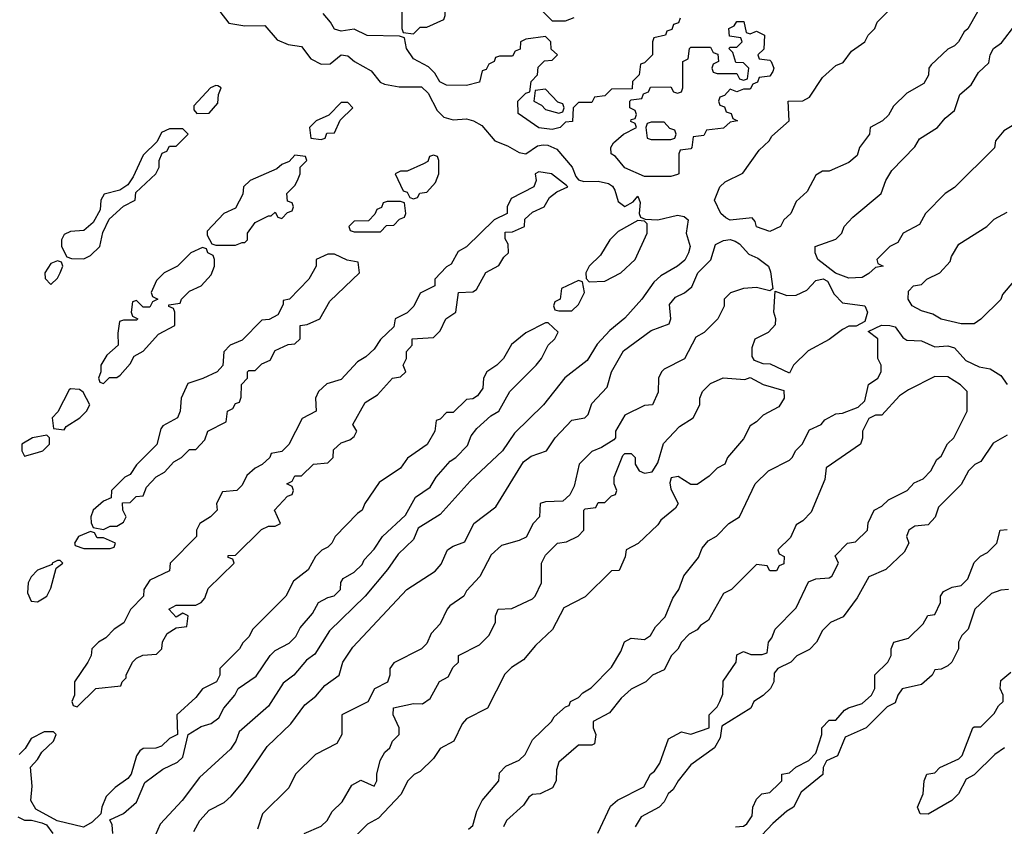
# Model space of a CAD drawing. Header units: inches. Extents: x 2701323 to 2964515, y 494916 to 722124.
# Tile 554 of 656: x 2864116 to 2867101, y 683432 to 685877. Entities that reach past the tile are written whole.
import ezdxf

# ---------------------------------------------------------------- set-up
doc = ezdxf.new("R2010")
doc.units = ezdxf.units.IN
doc.header["$MEASUREMENT"] = 0
doc.layers.add('C8668', color=7, linetype='Continuous')

msp = doc.modelspace()

# ---------------------------------------------------------------- linework, layer by layer
at = {"layer": 'C8668', "color": 2, "elevation": 2}
for points in [[(2865390, 685946), (2865350, 685946), (2865330, 685938), (2865310, 685938), (2865294, 685930), (2865274, 685910), (2865274, 685850), (2865278, 685838), (2865310, 685834), (2865330, 685854), (2865350, 685854), (2865402, 685878), (2865406, 685890), (2865406, 685930), (2865402, 685942)], [(2866330, 685834), (2866350, 685842), (2866374, 685830), (2866372, 685788), (2866354, 685770), (2866358, 685758), (2866390, 685754), (2866394, 685750), (2866402, 685730), (2866399.6, 685720.4), (2866390, 685706), (2866358, 685702), (2866352.7, 685687.3), (2866338, 685682), (2866330, 685666), (2866310, 685666), (2866290, 685658), (2866270, 685666), (2866252.7, 685647.3), (2866238, 685642), (2866234, 685630), (2866238, 685618), (2866252.7, 685612.7), (2866258, 685598), (2866272.7, 685592.7), (2866278, 685578), (2866292, 685570), (2866270, 685566), (2866250, 685548), (2866198, 685542), (2866190, 685526), (2866158, 685522), (2866154, 685490), (2866150, 685486), (2866118, 685482), (2866114, 685470), (2866114, 685410), (2866110, 685408), (2866090, 685402), (2866010, 685402), (2865950, 685428), (2865922, 685462), (2865908.7, 685470), (2865908, 685490), (2865916.4, 685503.6), (2865946, 685530), (2865986, 685550), (2865982, 685562), (2865968.4, 685568.4), (2865970, 685574), (2865982, 685578), (2865986, 685590), (2865982, 685602), (2865966, 685610), (2865966, 685630), (2865970, 685634), (2866002, 685638), (2866007.3, 685652.7), (2866022, 685658), (2866028, 685672), (2866090, 685674), (2866098, 685658), (2866110, 685654), (2866122, 685658), (2866126, 685670), (2866126, 685750), (2866142, 685758), (2866146, 685790), (2866150, 685794), (2866210, 685794), (2866218, 685778), (2866232.7, 685772.7), (2866234, 685750), (2866218, 685742), (2866214, 685730), (2866218, 685718), (2866230, 685714), (2866290, 685714), (2866298, 685698), (2866310, 685694), (2866322, 685698), (2866326, 685730), (2866310, 685746), (2866287.3, 685747.3), (2866278, 685778), (2866266, 685790), (2866270, 685794), (2866290, 685794), (2866306, 685810), (2866302, 685822), (2866267.3, 685827.3), (2866266, 685850), (2866282, 685858), (2866290, 685872), (2866311.6, 685871.6), (2866318, 685838)], [(2864710, 685678), (2864694, 685670), (2864643.6, 685616.4), (2864643.6, 685603.6), (2864652.7, 685592.7), (2864690, 685594), (2864716.4, 685623.6), (2864718, 685650), (2864726, 685670), (2864716.4, 685676.4)], [(2865710, 685666), (2865678, 685662), (2865674, 685630), (2865698, 685618), (2865710, 685604.7), (2865750, 685594), (2865762, 685598), (2865766, 685610), (2865762, 685622), (2865747.3, 685627.3)], [(2865110, 685626), (2865090, 685626), (2865052.7, 685587.3), (2865014, 685570), (2864994, 685550), (2864998, 685518), (2865030, 685514), (2865042, 685518), (2865047.3, 685532.7), (2865070, 685534), (2865087.3, 685572.7), (2865126, 685610)], [(2866070, 685566), (2866030, 685566), (2866018, 685562), (2866014, 685550), (2866018, 685518), (2866030, 685514), (2866090, 685514), (2866102, 685518), (2866106, 685530), (2866102, 685542), (2866087.3, 685547.3)], [(2864610, 685546), (2864570, 685546), (2864545.4, 685534.6), (2864532.7, 685507.3), (2864490, 685466), (2864459.6, 685400.4), (2864443.6, 685376.4), (2864419.6, 685360.4), (2864371.6, 685348.4), (2864362, 685330), (2864359.6, 685300.4), (2864338, 685262), (2864310, 685238), (2864270, 685235.3), (2864250, 685226), (2864242, 685210), (2864242, 685190), (2864258, 685158), (2864272.7, 685152.7), (2864310, 685152), (2864330, 685162), (2864358, 685190), (2864368, 685232), (2864387.3, 685272.7), (2864430, 685312), (2864466, 685330), (2864467.3, 685352.7), (2864528, 685410), (2864538, 685430), (2864538, 685450), (2864547.3, 685472.7), (2864562, 685478), (2864570, 685494), (2864590, 685494), (2864626, 685530)], [(2864950, 685466), (2864932.7, 685447.3), (2864910, 685438), (2864895.3, 685424.7), (2864814, 685390), (2864794, 685370), (2864791.6, 685348.4), (2864770, 685306), (2864734, 685290), (2864683.6, 685236.4), (2864683.6, 685223.6), (2864698, 685198), (2864710, 685194), (2864770, 685194), (2864790, 685202), (2864798, 685202), (2864806, 685210), (2864806, 685230), (2864830, 685262), (2864870, 685282), (2864878, 685282), (2864890, 685294), (2864898, 685278), (2864910, 685274), (2864927.3, 685292.7), (2864942, 685298), (2864946, 685310), (2864942, 685322), (2864927.3, 685327.3), (2864926, 685350), (2864950, 685374), (2864958, 685390), (2864966, 685410), (2864966, 685430), (2864986, 685450), (2864982, 685462)], [(2865370, 685466), (2865358, 685462), (2865352.7, 685447.3), (2865339.6, 685440.4), (2865290, 685418), (2865270, 685418), (2865254, 685410), (2865278, 685358), (2865290, 685354), (2865298, 685338), (2865310, 685334), (2865322, 685338), (2865328.4, 685351.6), (2865350, 685354), (2865376.4, 685383.6), (2865386, 685410), (2865386, 685450), (2865382, 685462)], [(2865690, 685416), (2865678, 685410), (2865682, 685390), (2865674, 685370), (2865605.4, 685334.6), (2865594, 685310), (2865594, 685290), (2865554, 685270), (2865470, 685188), (2865445.4, 685174.6), (2865423.6, 685136.4), (2865410, 685128), (2865374, 685090), (2865374, 685070), (2865330, 685048), (2865311, 685009), (2865290, 684988), (2865254, 684970), (2865250, 684946), (2865210, 684908), (2865190, 684878), (2865165.4, 684854.6), (2865139.6, 684840.4), (2865090, 684786), (2865046.4, 684773.6), (2865022, 684750), (2865012, 684730), (2865014, 684690), (2864971.6, 684668.4), (2864931.2, 684588.9), (2864910, 684568), (2864878, 684562), (2864874, 684550), (2864851.2, 684528.9), (2864830, 684518), (2864804.7, 684495.3), (2864790, 684466), (2864774, 684450), (2864730, 684446), (2864712, 684410), (2864714, 684390), (2864694, 684370), (2864662, 684350), (2864652, 684330), (2864652, 684310), (2864572, 684230), (2864570, 684206), (2864510, 684178), (2864492, 684150), (2864490.9, 684129.1), (2864451.1, 684088.9), (2864431.1, 684048.9), (2864402, 684030), (2864376.9, 684003.1), (2864354, 683990), (2864334, 683970), (2864332, 683950), (2864322, 683930), (2864282, 683870), (2864282, 683830), (2864274, 683810), (2864278, 683798), (2864290, 683794), (2864346, 683850), (2864422, 683858), (2864426, 683870), (2864438, 683882), (2864438, 683890), (2864458, 683930), (2864470, 683942), (2864488.9, 683951.1), (2864530, 683954), (2864546, 683970), (2864548.4, 683991.6), (2864563.1, 684016.9), (2864590, 684034), (2864622, 684038), (2864626, 684070), (2864610, 684078), (2864590, 684066), (2864568, 684090), (2864590, 684102), (2864650, 684102), (2864666, 684110), (2864676.4, 684123.6), (2864687.3, 684152.7), (2864766, 684230), (2864762, 684242), (2864747.3, 684247.3), (2864747.3, 684252.7), (2864770, 684254), (2864848.4, 684331.6), (2864870, 684342), (2864890, 684342), (2864906, 684350), (2864888, 684390), (2864927.3, 684432.7), (2864942, 684438), (2864946, 684450), (2864942, 684462), (2864926, 684470), (2864942, 684478), (2864950, 684494), (2864970, 684494), (2865006, 684530), (2865050, 684534), (2865066, 684550), (2865067.3, 684572.7), (2865090, 684594), (2865116.4, 684603.6), (2865130, 684614), (2865138, 684630), (2865126, 684650), (2865163.1, 684716.9), (2865200.4, 684739.6), (2865246, 684790), (2865270, 684794), (2865286, 684810), (2865278, 684830), (2865288, 684850), (2865288.4, 684871.6), (2865306, 684890), (2865306, 684910), (2865370, 684914), (2865390, 684934), (2865408, 684970), (2865438, 684990), (2865446, 685050), (2865490, 685052), (2865500.4, 685059.6), (2865528.8, 685111.1), (2865568.4, 685131.6), (2865583.1, 685156.9), (2865598, 685170), (2865596.4, 685196.4), (2865587.3, 685212.7), (2865587.3, 685232.7), (2865610, 685234), (2865646, 685250), (2865647.3, 685272.7), (2865670, 685294), (2865706, 685310), (2865722, 685338), (2865744.7, 685355.3), (2865778, 685370), (2865774, 685374), (2865728, 685410)], [(2865270, 685326), (2865230, 685326), (2865218, 685322), (2865212.7, 685307.3), (2865198, 685302), (2865192.7, 685287.3), (2865172.7, 685267.3), (2865130, 685266), (2865114, 685250), (2865118, 685238), (2865130, 685234), (2865210, 685234), (2865227.3, 685252.7), (2865250, 685254), (2865267.3, 685272.7), (2865282, 685278), (2865286, 685290), (2865282, 685322)], [(2865990, 685268), (2865930, 685235.3), (2865904.7, 685210), (2865876.9, 685163.1), (2865842, 685130), (2865832, 685110), (2865832.7, 685092.7), (2865842, 685082), (2865890, 685084.7), (2865938, 685110), (2865982, 685150), (2866018, 685230), (2866018, 685258), (2866010, 685266)], [(2864670, 685186), (2864634, 685170), (2864594, 685130), (2864554, 685110), (2864530, 685086), (2864514, 685050), (2864518, 685038), (2864534, 685030), (2864518, 685022), (2864510, 685006), (2864490, 685006), (2864470, 685026), (2864458, 685022), (2864454, 684990), (2864458, 684978), (2864474, 684970), (2864470, 684966), (2864430, 684966), (2864418, 684962), (2864412.7, 684927.3), (2864414, 684890), (2864379.6, 684860.4), (2864362, 684830), (2864362, 684810), (2864354, 684790), (2864358, 684778), (2864370, 684774), (2864388, 684792), (2864410, 684792), (2864420.4, 684799.6), (2864450, 684834), (2864463.1, 684856.9), (2864490, 684872), (2864536.4, 684923.6), (2864586, 684950), (2864586, 684990), (2864582, 685002), (2864567.3, 685007.3), (2864567.3, 685012.7), (2864602, 685018), (2864606, 685030), (2864630, 685054), (2864666, 685070), (2864696.4, 685103.6), (2864706, 685130), (2864706, 685150), (2864702, 685162), (2864686, 685170), (2864682, 685182)], [(2864230, 685146), (2864210, 685138), (2864192, 685110), (2864192.7, 685092.7), (2864210, 685074), (2864230, 685094), (2864238, 685110), (2864246, 685130), (2864242, 685142)], [(2865070, 685166), (2865050, 685166), (2865014, 685150), (2865014, 685130), (2864992, 685090), (2864934, 685030), (2864914, 685026), (2864914, 685014), (2864898, 684982), (2864871.6, 684968.4), (2864850, 684966), (2864790, 684906), (2864754, 684890), (2864734, 684870), (2864731.6, 684828.4), (2864714, 684810), (2864671.2, 684788.9), (2864625.4, 684774.6), (2864604.7, 684730), (2864602, 684690), (2864594, 684670), (2864550, 684646), (2864543.6, 684636.4), (2864531.1, 684588.9), (2864470, 684528), (2864450, 684498), (2864434, 684490), (2864394, 684450), (2864392.7, 684427.3), (2864370, 684418), (2864338, 684390), (2864331.3, 684370), (2864332, 684352), (2864338, 684338), (2864370, 684332), (2864390, 684342), (2864410, 684342), (2864430, 684354), (2864438, 684370), (2864428, 684390), (2864427.3, 684412.7), (2864450, 684414), (2864468.7, 684431.3), (2864490, 684434), (2864500.2, 684459.8), (2864528.9, 684491.1), (2864554.6, 684505.4), (2864583.1, 684536.9), (2864606, 684550), (2864630, 684574), (2864650, 684574), (2864676.4, 684603.6), (2864686, 684630), (2864742, 684658), (2864746, 684690), (2864762, 684698), (2864770, 684714), (2864782, 684718), (2864787.3, 684732.7), (2864788.4, 684771.6), (2864806, 684790), (2864806, 684810), (2864810, 684814), (2864830, 684814), (2864850, 684834), (2864874.6, 684845.4), (2864890, 684874), (2864930, 684892), (2864950, 684894), (2864966, 684910), (2864966, 684950), (2864987.3, 684952.7), (2865026, 684970), (2865056.4, 685023.6), (2865146, 685110), (2865142, 685142), (2865108.4, 685148.4)], [(2865810, 685086), (2865758, 685062), (2865754, 685030), (2865738, 685022), (2865734, 685010), (2865738, 684998), (2865750, 684994), (2865790, 684994), (2865810, 685014), (2865828, 685050), (2865822, 685082)], [(2866450, 684806), (2866392.5, 684832.5), (2866370, 684834), (2866344, 684844), (2866336.4, 684856.4), (2866336.4, 684883.6), (2866346, 684910), (2866386, 684930), (2866407.3, 684952.7), (2866408, 684970), (2866402, 684990), (2866406, 685054), (2866441.4, 685041.4), (2866470, 685042), (2866502.4, 685057.6), (2866530, 685086.8), (2866551.3, 685091.3), (2866564.7, 685084.7), (2866585.3, 685045.3), (2866610, 685019.1), (2866678, 685010), (2866686, 684990), (2866678, 684962), (2866651.6, 684948.4), (2866630, 684948), (2866610, 684938), (2866570, 684908), (2866506.4, 684873.6), (2866462, 684830)], [(2864270, 684758), (2864265.4, 684754.6), (2864231.6, 684688.4), (2864214, 684670), (2864218, 684638), (2864250, 684634), (2864256.4, 684643.6), (2864298, 684670), (2864318, 684690), (2864328, 684710), (2864308.4, 684748.4), (2864296.4, 684756.4)], [(2864198, 684618), (2864154, 684610), (2864122, 684590), (2864122, 684570), (2864130, 684554), (2864170, 684564.7), (2864186, 684570), (2864206, 684590), (2864206, 684610)], [(2864330, 684326), (2864294, 684310), (2864282, 684290), (2864283.6, 684283.6), (2864310, 684274), (2864390, 684274), (2864402, 684278), (2864406, 684290), (2864370, 684306), (2864350, 684306), (2864342, 684322)], [(2864238, 684238), (2864230, 684238), (2864214, 684230), (2864214, 684226), (2864170, 684208), (2864150, 684188), (2864141, 684170), (2864139.6, 684139.6), (2864150, 684114), (2864170, 684112), (2864190, 684124.7), (2864198, 684130), (2864210, 684154), (2864226, 684214), (2864246, 684230)]]:
    msp.add_lwpolyline(points, close=True, dxfattribs=at)
for points in [[(2867019.6, 685900.4), (2866990.9, 685849.1), (2866979.6, 685840.4), (2866962, 685810), (2866950, 685798), (2866930, 685788), (2866879.6, 685740.4), (2866872, 685730), (2866871.2, 685708.9), (2866856.9, 685683.1), (2866805.4, 685654.6), (2866765.4, 685614.6), (2866750, 685588), (2866732, 685570), (2866694, 685550), (2866692, 685530), (2866662, 685490), (2866654.8, 685465.2), (2866630, 685444), (2866570, 685418), (2866550, 685418), (2866530, 685406), (2866503.6, 685356.4), (2866470, 685326), (2866454, 685290), (2866432, 685270), (2866422, 685250), (2866390, 685235.3), (2866350, 685248.7), (2866345.2, 685265.2), (2866336, 685276), (2866270, 685269), (2866256.6, 685276.6), (2866241.2, 685290), (2866222, 685330), (2866238, 685370), (2866254.6, 685385.4), (2866308.4, 685411.6), (2866358, 685482), (2866388, 685510), (2866396.4, 685523.6), (2866448.7, 685570), (2866446, 685630), (2866490, 685631.3), (2866510, 685642), (2866550, 685702), (2866590, 685738), (2866612.5, 685747.5), (2866638, 685782), (2866678, 685810), (2866688, 685830), (2866708, 685850), (2866715.3, 685870), (2866792.9, 685947.1)], [(2864722, 685902), (2864750, 685866.8), (2864798, 685858), (2864859.3, 685859.3), (2864896.4, 685816.4), (2864930, 685802), (2864970, 685796), (2864998.4, 685758.4), (2865030, 685742), (2865056.6, 685743.4), (2865090, 685770.8), (2865110, 685767.7), (2865131, 685750), (2865181.6, 685721.6), (2865208.1, 685688.1), (2865221.3, 685681.3), (2865266.6, 685673.4), (2865333.4, 685673.4), (2865354, 685654), (2865381.7, 685601.7), (2865401.6, 685581.6), (2865430, 685573.4), (2865470, 685576.3), (2865491.3, 685570), (2865516.4, 685556.4), (2865556, 685510), (2865594.7, 685494.7), (2865630, 685474), (2865650, 685470.8), (2865685.6, 685494.4), (2865702.5, 685497.5), (2865716.7, 685496.7), (2865744.2, 685484.2), (2865790.4, 685430.4), (2865801.4, 685401.4), (2865810, 685391.3), (2865826.4, 685386.4), (2865870, 685388), (2865900.5, 685380.5), (2865912.8, 685372.8), (2865919.9, 685359.9), (2865930, 685326), (2865950, 685311), (2865975.3, 685324.7), (2865990, 685342), (2865996.9, 685323.1), (2865994, 685290), (2865998, 685278), (2866012, 685272), (2866050.8, 685270.8), (2866110, 685284.9), (2866130, 685280.7), (2866142.8, 685270), (2866136.3, 685230), (2866148, 685190), (2866143.8, 685170), (2866131.9, 685148.2), (2866110.3, 685129.7), (2866059.5, 685100.5), (2866038.4, 685081.6), (2866002, 685030), (2865950, 684972.7), (2865905.1, 684934.9), (2865866.9, 684893.1), (2865835.8, 684844.2), (2865768.1, 684791.9), (2865704, 684710), (2865616.1, 684623.9), (2865579.1, 684570), (2865481.6, 684478.4), (2865390, 684377.2), (2865324.1, 684335.9), (2865310, 684301.2), (2865262.8, 684257.2), (2865230.6, 684210), (2865162.8, 684130), (2865055.2, 684024.8), (2865010, 683954), (2864984.7, 683935.3), (2864946.8, 683890), (2864914.6, 683865.4), (2864870, 683796), (2864781.3, 683718.7), (2864770.4, 683690), (2864754.4, 683665.6), (2864660.3, 683579.7), (2864608, 683510), (2864541.7, 683438.3), (2864520.5, 683390)], [(2866118, 685882), (2866112.7, 685867.3), (2866098, 685862), (2866092.7, 685847.3), (2866078, 685842), (2866074, 685830), (2866038, 685822), (2866034, 685810), (2866034, 685770), (2866010, 685746), (2865998, 685742), (2865994, 685710), (2865974, 685690), (2865972.7, 685667.3), (2865910, 685666), (2865890, 685646), (2865858, 685642), (2865850, 685626), (2865810, 685626), (2865794, 685610), (2865791.3, 685568.7), (2865770, 685566), (2865754, 685550), (2865730, 685544), (2865689.4, 685549.4), (2865627.3, 685592.7), (2865626, 685630), (2865650, 685654), (2865662, 685658), (2865666, 685690), (2865686, 685710), (2865687.3, 685732.7), (2865707.3, 685752.7), (2865730, 685754), (2865746, 685770), (2865727.3, 685787.3), (2865726, 685810), (2865710, 685826), (2865650, 685818), (2865634, 685810), (2865632.7, 685787.3), (2865618, 685782), (2865610, 685766), (2865570, 685766), (2865558, 685762), (2865554, 685750), (2865538, 685742), (2865530, 685726), (2865518, 685722), (2865510, 685688), (2865470, 685678), (2865410, 685679), (2865389, 685689), (2865374.6, 685714.6), (2865354.6, 685734.6), (2865310, 685758), (2865288, 685790), (2865282, 685822), (2865267.3, 685827.3), (2865168.8, 685828.9), (2865130, 685848), (2865090, 685842), (2865070, 685848), (2865058, 685870), (2865035.3, 685895.3)], [(2865690, 685914), (2865730, 685874), (2865770, 685874), (2865796.4, 685883.6)], [(2867130, 685558), (2867099.6, 685540.4), (2867074, 685510), (2867071.2, 685488.9), (2866950, 685368), (2866922, 685350), (2866862, 685290), (2866843.6, 685256.4), (2866794, 685230), (2866778, 685202), (2866754, 685190), (2866714, 685150), (2866718, 685138), (2866734, 685130), (2866710, 685126), (2866690, 685108), (2866670, 685095.3), (2866630, 685093.2), (2866588.7, 685108.7), (2866535.3, 685150), (2866528, 685170), (2866528, 685190), (2866590, 685212), (2866608, 685230), (2866615.3, 685250), (2866642, 685278), (2866728, 685350), (2866742, 685390), (2866760.2, 685419.8), (2866830, 685492), (2866844, 685516), (2866898, 685550), (2866921.2, 685578.8), (2866950, 685602), (2866966, 685650), (2867000.4, 685679.6), (2867023.1, 685716.9), (2867053.6, 685746.4), (2867058, 685770), (2867068, 685790), (2867092.9, 685807.1), (2867136.4, 685863.6)], [(2867150.8, 685109.2), (2867096, 685044), (2867090, 685028.7), (2867030, 684969), (2867010, 684955.3), (2866970, 684955.3), (2866909.3, 684969.3), (2866884.7, 684984.7), (2866850, 684994), (2866822, 685010), (2866809, 685030), (2866810, 685054), (2866826, 685070), (2866850, 685074), (2866866, 685090), (2866906, 685110), (2866936.4, 685143.6), (2866940.4, 685159.6), (2866963.1, 685196.9), (2867048, 685250), (2867070, 685272), (2867110, 685294)], [(2864643.5, 683416.5), (2864662, 683450), (2864690, 683481.3), (2864735.8, 683504.2), (2864757, 683523), (2864793, 683567), (2864865.6, 683674.4), (2864937.2, 683742.7), (2864979.6, 683800.4), (2865013.4, 683826.6), (2865040.8, 683859.2), (2865084.5, 683890), (2865095.8, 683930), (2865125.4, 683974.6), (2865289.8, 684150.2), (2865374.9, 684205.1), (2865393.4, 684226.6), (2865412.7, 684270), (2865430, 684281.6), (2865465.4, 684294.6), (2865492.3, 684350), (2865559.7, 684400.2), (2865643.1, 684536.9), (2865666, 684554), (2865713.2, 684570), (2865739.5, 684610), (2865790, 684663), (2865829.6, 684670.4), (2865839.7, 684680.3), (2865850, 684714), (2865896.6, 684763.4), (2865909.6, 684810), (2865946.7, 684873.3), (2866030, 684934.9), (2866084.5, 684955.5), (2866089.6, 684970), (2866086, 685014), (2866103.9, 685036.1), (2866131.2, 685048.8), (2866153.1, 685066.9), (2866172, 685110), (2866211.3, 685148.7), (2866224.8, 685195.2), (2866250, 685207.7), (2866270, 685210.8), (2866285.2, 685205.2), (2866298, 685198), (2866326.4, 685166.4), (2866353.8, 685153.8), (2866386, 685130), (2866392.5, 685112.5), (2866398.8, 685061.2), (2866390, 685055.3), (2866350, 685065.2), (2866310, 685062), (2866271.2, 685048.9), (2866252, 685030), (2866251.2, 685008.9), (2866232, 684970), (2866191.2, 684928.9), (2866165.4, 684914.6), (2866131.2, 684848.9), (2866070, 684818), (2866062, 684810), (2866052, 684790), (2866051.6, 684748.4), (2866034, 684710), (2866010, 684708), (2865950, 684678), (2865922, 684630), (2865922, 684610), (2865916.9, 684603.1), (2865879.8, 684580.2), (2865850, 684568), (2865812, 684530), (2865796.9, 684463.1), (2865783.6, 684436.4), (2865762, 684418), (2865710, 684415.3), (2865694, 684410), (2865691.3, 684370), (2865672, 684350), (2865651.2, 684308.9), (2865630, 684298), (2865576.9, 684283.1), (2865545.4, 684254.6), (2865511.2, 684188.9), (2865470, 684146), (2865462, 684130), (2865419.6, 684100.4), (2865412, 684090), (2865390, 684046), (2865363.6, 684016.4), (2865350, 683986), (2865334, 683970), (2865250, 683928), (2865238, 683910), (2865238, 683890), (2865230.9, 683869.1), (2865191.6, 683848.4), (2865171.2, 683808.9), (2865092, 683770), (2865092, 683710), (2865076.9, 683683.1), (2865012, 683650), (2864952, 683590), (2864931.2, 683548.9), (2864851.3, 683470), (2864836.9, 683423.1)], [(2864398, 683410), (2864396, 683436), (2864388.4, 683451.6), (2864430, 683471.3), (2864470, 683504.7), (2864495.3, 683564.7), (2864550, 683604.7), (2864593.6, 683626.4), (2864610, 683642), (2864626, 683710), (2864665.6, 683734.4), (2864696.5, 683743.5), (2864719.3, 683760.7), (2864734, 683790), (2864768, 683830), (2864778, 683850), (2864832.9, 683887.1), (2864875.3, 683950), (2864890, 683964.7), (2864932.5, 683987.5), (2864952.9, 684007.1), (2864966.3, 684033.7), (2865003.1, 684076.9), (2865022, 684110), (2865050, 684126), (2865069, 684131), (2865088, 684150), (2865089.1, 684170.9), (2865096.4, 684183.6), (2865130, 684202), (2865154, 684226), (2865160.2, 684239.8), (2865190, 684272), (2865215.3, 684310), (2865285.2, 684374.8), (2865315.3, 684430), (2865360.2, 684459.8), (2865378, 684490), (2865421.2, 684538.8), (2865438, 684550), (2865473.6, 684586.4), (2865484.7, 684615.3), (2865502, 684638), (2865544, 684676), (2865568, 684690), (2865602, 684750), (2865682, 684830), (2865698, 684850), (2865718, 684890), (2865738, 684910), (2865748, 684930), (2865718, 684958), (2865710, 684958), (2865650, 684928), (2865607.1, 684892.9), (2865582, 684850), (2865562, 684830), (2865532, 684810), (2865522, 684790), (2865519.6, 684760.4), (2865503.6, 684736.4), (2865490, 684728), (2865470, 684726), (2865430, 684686), (2865410, 684686), (2865390, 684666), (2865378, 684662), (2865374, 684630), (2865351.2, 684588.9), (2865291.6, 684548.4), (2865270, 684518), (2865205.4, 684474.6), (2865162, 684410), (2865154, 684390), (2865139.6, 684380.4), (2865072, 684310), (2865062, 684290), (2865050, 684278), (2865031.2, 684268.9), (2865012, 684250), (2864990.7, 684209.3), (2864945.4, 684174.6), (2864922, 684130), (2864822, 684030), (2864810, 684006), (2864791.6, 683988.4), (2864782, 683970), (2864722, 683910), (2864722, 683890), (2864712, 683870), (2864670, 683848.7), (2864650, 683822), (2864592, 683770), (2864594, 683710), (2864570, 683698), (2864545.4, 683674.6), (2864528.4, 683668.4), (2864490, 683668), (2864479.6, 683660.4), (2864470, 683646), (2864454, 683590), (2864443.6, 683576.4), (2864404.7, 683550), (2864378, 683522), (2864364.7, 683490), (2864362, 683470), (2864335.2, 683444.8), (2864309.4, 683429.4), (2864229, 683449), (2864164.1, 683484.1), (2864149, 683510), (2864153.2, 683553.2), (2864148.4, 683611.6), (2864170, 683634), (2864183.1, 683656.9), (2864218, 683690), (2864226, 683710), (2864218, 683718), (2864190, 683718), (2864150, 683698), (2864132, 683668), (2864114, 683650)], [(2865476.4, 683423.6), (2865490, 683434), (2865502, 683478), (2865518, 683510), (2865568, 683570), (2865570, 683594), (2865590, 683614), (2865630, 683632), (2865648, 683650), (2865670, 683694), (2865728, 683750), (2865736.4, 683763.6), (2865770, 683794), (2865782, 683798), (2865786, 683810), (2865810, 683822), (2865823.1, 683836.9), (2865848.4, 683851.6), (2865910, 683914), (2865938, 683962), (2865949.3, 683990.7), (2865970, 684002), (2866010, 683998), (2866028, 684010), (2866043.1, 684036.9), (2866072.7, 684067.3), (2866096, 684124), (2866114, 684150), (2866129.1, 684190.9), (2866173.6, 684246.4), (2866184.7, 684275.3), (2866203.1, 684296.9), (2866228.4, 684311.6), (2866266, 684350), (2866298, 684370), (2866346, 684470), (2866386, 684510), (2866450, 684542), (2866458, 684550), (2866469.1, 684570.9), (2866488, 684590), (2866510, 684634), (2866546, 684650), (2866556.4, 684663.6), (2866590, 684682), (2866610, 684684.7), (2866658, 684702), (2866678, 684722), (2866689, 684771), (2866718, 684790), (2866728, 684810), (2866728, 684830), (2866718, 684850), (2866718, 684910), (2866688, 684932), (2866729.1, 684950.9), (2866754, 684950), (2866770, 684946), (2866793.2, 684913.2), (2866805.8, 684905.8), (2866850, 684904), (2866890, 684884.9), (2866930, 684888), (2866950, 684882), (2866984.1, 684844.1), (2867024.4, 684824.4), (2867058.4, 684818.4), (2867090, 684798), (2867110, 684771)], [(2864978, 683410), (2865030, 683432), (2865048, 683450), (2865063.1, 683476.9), (2865093.6, 683506.4), (2865123.1, 683556.9), (2865150, 683572), (2865190, 683554), (2865198, 683570), (2865198, 683590), (2865208.4, 683631.6), (2865223.1, 683656.9), (2865238, 683670), (2865246, 683690), (2865266, 683710), (2865266, 683730), (2865248, 683770), (2865248.8, 683791.1), (2865310, 683804.7), (2865336.4, 683803.6), (2865360.4, 683819.6), (2865388.8, 683871.1), (2865414.6, 683885.4), (2865430, 683914), (2865446, 683930), (2865446, 683950), (2865510, 683982), (2865538, 684010), (2865558, 684050), (2865558, 684070), (2865566, 684090), (2865607.3, 684092.7), (2865670, 684122), (2865678, 684130), (2865698, 684170), (2865698, 684230), (2865710, 684254), (2865746, 684290), (2865774, 684294), (2865808.4, 684311.6), (2865826, 684330), (2865826, 684390), (2865830, 684394), (2865862, 684398), (2865870, 684414), (2865890, 684414), (2865910, 684434), (2865922, 684438), (2865926, 684450), (2865918, 684470), (2865918, 684490), (2865944, 684556), (2865950, 684562), (2865970, 684562), (2865982, 684550), (2865982, 684530), (2865994, 684510), (2866010, 684502), (2866033.6, 684506.4), (2866050, 684534), (2866068, 684592), (2866116.4, 684643.6), (2866158, 684670), (2866178, 684710), (2866178, 684730), (2866186, 684750), (2866210, 684774), (2866248.7, 684791.3), (2866314, 684786), (2866330, 684792), (2866370, 684771), (2866432.7, 684752.7), (2866434, 684730), (2866416.9, 684703.1), (2866370, 684678), (2866350, 684658), (2866330, 684646), (2866310, 684606), (2866262, 684550), (2866254, 684530), (2866230, 684518), (2866206.4, 684493.6), (2866170, 684468), (2866150, 684468), (2866112.1, 684492.1), (2866091.3, 684488.7), (2866086.8, 684473.2), (2866090, 684454), (2866112, 684410), (2866103.6, 684396.4), (2866059.6, 684360.4), (2866050, 684346), (2865991.2, 684288.9), (2865954, 684270), (2865951.6, 684248.4), (2865932.7, 684207.3), (2865910, 684206), (2865830, 684128), (2865765.4, 684094.6), (2865731.2, 684028.9), (2865679.6, 683980.4), (2865643.6, 683936.4), (2865606.4, 683913.6), (2865586.4, 683893.6), (2865534, 683790), (2865470, 683758), (2865456.9, 683743.1), (2865432, 683690), (2865390, 683668), (2865370, 683638), (2865330, 683598), (2865311.2, 683588.9), (2865292, 683570), (2865271.2, 683528.9), (2865203.6, 683456.4), (2865170, 683438), (2865130, 683398)], [(2865868.4, 683411.6), (2865907.3, 683492.7), (2865928.4, 683511.6), (2866008.4, 683551.6), (2866028, 683590), (2866040.4, 683599.6), (2866056.4, 683623.6), (2866083.1, 683696.9), (2866122, 683718), (2866150, 683711.3), (2866206, 683730), (2866206, 683770), (2866230, 683794), (2866238, 683810), (2866247.3, 683832.7), (2866248.4, 683871.6), (2866288, 683930), (2866290, 683952), (2866310, 683962), (2866332.7, 683952.7), (2866367.3, 683952.7), (2866382, 683958), (2866386, 683990), (2866396.4, 684003.6), (2866406, 684030), (2866470, 684094), (2866507.3, 684172.7), (2866530, 684182), (2866570, 684184.7), (2866578, 684190), (2866598, 684230), (2866588.4, 684251.6), (2866626, 684290), (2866650, 684294), (2866686, 684330), (2866688.4, 684351.6), (2866706, 684390), (2866730, 684402), (2866750, 684422), (2866806, 684450), (2866827.3, 684472.7), (2866854.6, 684485.4), (2866878, 684510), (2866896.4, 684543.6), (2866910, 684554), (2866928.8, 684591.1), (2866948, 684610), (2866988, 684690), (2866988, 684750), (2866968, 684770), (2866930, 684794), (2866890, 684795.3), (2866810, 684755.3), (2866783.5, 684736.5), (2866730, 684678), (2866710, 684678), (2866690, 684668), (2866671.3, 684630), (2866671.2, 684608.9), (2866664.7, 684590), (2866561, 684519), (2866556.9, 684483.1), (2866515.3, 684384.7), (2866490, 684358), (2866470, 684346), (2866452.7, 684307.3), (2866414, 684270), (2866418, 684258), (2866434, 684250), (2866432.7, 684227.3), (2866418, 684222), (2866410, 684206), (2866390, 684206), (2866382, 684222), (2866350, 684226), (2866274, 684150), (2866250, 684138), (2866203.6, 684056.4), (2866179.6, 684040.4), (2866170, 684028), (2866145.4, 684014.6), (2866122, 683990), (2866111.2, 683968.9), (2866092, 683950), (2866070, 683906), (2866034, 683890), (2866014, 683870), (2865970, 683848), (2865939.6, 683820.4), (2865903.6, 683776.4), (2865854, 683750), (2865854, 683730), (2865862, 683710), (2865858, 683682), (2865850, 683678), (2865810, 683678), (2865750, 683626), (2865743.6, 683603.6), (2865742, 683570), (2865731.2, 683548.9), (2865694, 683530), (2865670, 683528), (2865659.6, 683520.4), (2865643.6, 683496.4), (2865592, 683450), (2865582, 683430)], [(2867110, 684618), (2867067.1, 684592.9), (2867030, 684538), (2867011.2, 684528.9), (2866992, 684510), (2866970, 684468), (2866901, 684399), (2866890.9, 684369.1), (2866870, 684346), (2866830, 684342), (2866812, 684330), (2866804.7, 684310), (2866812, 684290), (2866796.9, 684263.1), (2866742, 684210), (2866690, 684188), (2866655.3, 684124.7), (2866612.7, 684067.3), (2866574, 684050), (2866550, 684026), (2866532, 683990), (2866510, 683968), (2866471.6, 683948.4), (2866454, 683930), (2866414, 683910), (2866403.6, 683896.4), (2866402, 683870), (2866392, 683850), (2866370, 683828), (2866342, 683810), (2866332, 683790), (2866244.7, 683735.3), (2866239.6, 683700.4), (2866222, 683670), (2866150, 683618), (2866112, 683570), (2866096.9, 683543.1), (2866082, 683530), (2866070, 683506), (2866054, 683490), (2865999.6, 683460.4), (2865982, 683430)], [(2866286, 683430), (2866310, 683432), (2866320.4, 683439.6), (2866336.4, 683463.6), (2866338, 683490), (2866350, 683514), (2866366, 683530), (2866390, 683534), (2866418, 683562), (2866426, 683570), (2866426, 683590), (2866450, 683594), (2866468.4, 683611.6), (2866508.4, 683631.6), (2866530, 683654), (2866548, 683710), (2866548, 683730), (2866570, 683754), (2866590, 683754), (2866616.4, 683783.6), (2866628.4, 683791.6), (2866670, 683804.7), (2866698, 683830), (2866708, 683850), (2866708.4, 683891.6), (2866748, 683930), (2866758, 683950), (2866758, 683970), (2866766, 683990), (2866810, 684002), (2866854.6, 684045.4), (2866868.7, 684071.3), (2866890, 684074), (2866908, 684110), (2866908, 684130), (2866916.4, 684143.6), (2866943.1, 684156.9), (2866970, 684162), (2866990, 684182), (2867010, 684232), (2867029.1, 684250.9), (2867050, 684262), (2867078, 684290), (2867088, 684330), (2867110, 684332)], [(2867114, 684150), (2867090, 684148), (2867062, 684138), (2867012, 684090), (2866991.3, 684030), (2866972, 684010), (2866962, 683990), (2866962, 683970), (2866942, 683930), (2866930, 683918), (2866910, 683908), (2866890, 683906), (2866882, 683890), (2866850, 683862), (2866791.2, 683848.9), (2866778, 683830), (2866770, 683806), (2866745.4, 683794.6), (2866682, 683730), (2866618, 683702), (2866594.8, 683645.2), (2866562, 683630), (2866552, 683610), (2866551.2, 683588.9), (2866484.7, 683535.3), (2866462, 683490), (2866442, 683478), (2866399.6, 683440.4), (2866332, 683370)], [(2867102, 683670), (2867072, 683650), (2867010, 683588), (2866985.4, 683574.6), (2866962, 683530), (2866942, 683510), (2866870, 683469), (2866846, 683470), (2866838, 683490), (2866855.3, 683530), (2866858, 683570), (2866866, 683590), (2866890, 683594), (2866906, 683610), (2866963.1, 683636.9), (2866973.6, 683646.4), (2867006, 683730), (2867010, 683734), (2867030, 683734), (2867070, 683774), (2867083.1, 683796.9), (2867098, 683810), (2867098, 683830), (2867088, 683850), (2867090, 683874), (2867120.4, 683899.6)], [(2864110, 683461), (2864130, 683450.8), (2864151, 683451), (2864183, 683443), (2864196.3, 683436.3), (2864216, 683410)]]:
    msp.add_lwpolyline(points, dxfattribs=at)

doc.saveas('drawing.dxf')
